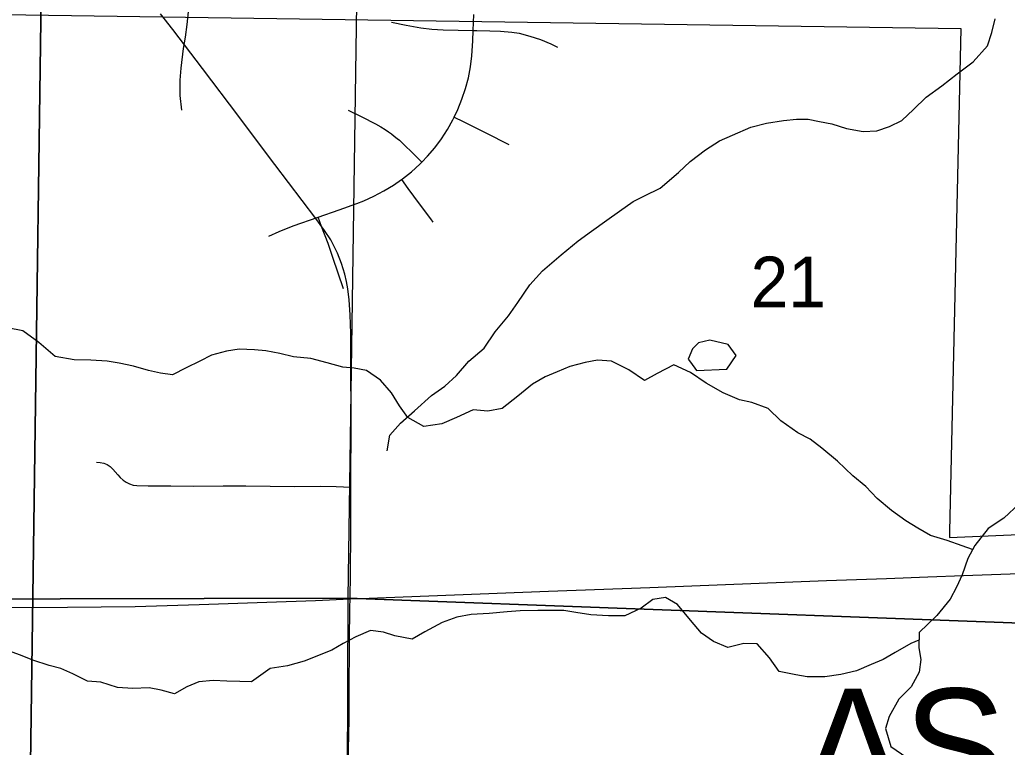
# Model space of a CAD drawing. Extents: x 0 to 34, y 0 to 22.
# Drawn here: x 13.802 to 14.618, y 16.121 to 16.722 of the extents above; entities that cross this region are included whole.
import ezdxf

# ---------------------------------------------------------------- set-up
doc = ezdxf.new("R2010")
doc.units = 0
for name, color, linetype in [('GM_X_City_Street', 7, 'Continuous'), ('GM_X_Corporation', 7, 'Continuous'), ('GM_X_Corporation_Text', 7, 'Continuous'), ('GM_X_County_Road', 7, 'Continuous'), ('GM_X_Minor_Lake', 7, 'Continuous'), ('GM_X_Minor_River', 7, 'Continuous'), ('GM_X_Section', 7, 'Continuous'), ('GM_X_Section_Text', 7, 'Continuous'), ('GM_X_Township_Road', 7, 'Continuous'), ('GM_X_US_Route', 7, 'Continuous'), ('GM_X_US_Shield', 7, 'Continuous')]:
    doc.layers.add(name, color=color, linetype=linetype)

msp = doc.modelspace()

# ---------------------------------------------------------------- linework, layer by layer
at = {"layer": 'GM_X_City_Street'}
for points in [[(14.00777, 16.54329), (14.01626, 16.54725), (14.02787, 16.5517), (14.04841, 16.55898), (14.06582, 16.56515), (14.08044, 16.57018), (14.08615, 16.57244), (14.09453, 16.57631), (14.10266, 16.58071), (14.11057, 16.58552), (14.11719, 16.59005), (14.11819, 16.59074), (14.12541, 16.59649), (14.13229, 16.60267), (14.13405, 16.60447), (14.13873, 16.60927), (14.14469, 16.61632), (14.15021, 16.62372), (14.15522, 16.63147), (14.15974, 16.63953), (14.1608, 16.64173), (14.16374, 16.64785), (14.16721, 16.65641), (14.17011, 16.66518), (14.1725, 16.67411), (14.17426, 16.68316), (14.17535, 16.69232), (14.17613, 16.70464), (14.17649, 16.71323), (14.17705, 16.72633)], [(14.10896, 16.72016), (14.12099, 16.71759), (14.13314, 16.71554), (14.14231, 16.71446), (14.15154, 16.7139), (14.17649, 16.71323)], [(14.17649, 16.71323), (14.1795, 16.71316), (14.1902, 16.7129), (14.19903, 16.71269), (14.20824, 16.71191), (14.21432, 16.7109), (14.22328, 16.70867), (14.23205, 16.70573), (14.24057, 16.70221), (14.24611, 16.69947)], [(14.07319, 16.64743), (14.08448, 16.64184), (14.09568, 16.6362), (14.1002, 16.63354), (14.10374, 16.63145), (14.1066, 16.62947), (14.10886, 16.62789), (14.11128, 16.62599), (14.11376, 16.62404), (14.11553, 16.62247), (14.11843, 16.61989), (14.12738, 16.61105), (14.13405, 16.60447)], [(14.1608, 16.64173), (14.16824, 16.638), (14.18974, 16.62722), (14.2032, 16.62042), (14.20585, 16.61897)], [(14.11719, 16.59005), (14.12259, 16.58269), (14.13184, 16.57008), (14.14117, 16.55746), (14.14302, 16.55491)], [(14.06944, 16.49981), (14.06058, 16.52565), (14.05659, 16.53714), (14.05126, 16.55135), (14.04841, 16.55898)]]:
    msp.add_lwpolyline(points, dxfattribs=at)
at = {"layer": 'GM_X_Corporation'}
msp.add_lwpolyline([(13.2404, 19.74462), (13.2404, 15.59448), (13.24851, 15.59444), (13.24868, 15.6513), (13.24921, 15.72689), (13.56503, 15.72552), (13.57075, 16.24037), (13.58078, 16.72959), (14.57912, 16.71489), (14.56987, 16.29926), (14.56992, 16.29412), (14.62699, 16.29675)], dxfattribs=at)
at = {"layer": 'GM_X_County_Road'}
for points in [[(14.07551, 16.33592), (14.07549, 16.35134), (14.07569, 16.37609), (14.07571, 16.39464), (14.07553, 16.43503), (14.07549, 16.44745), (14.07536, 16.46288), (14.07484, 16.4783), (14.07397, 16.49062), (14.07295, 16.4998), (14.07193, 16.50585), (14.07049, 16.51181), (14.0677, 16.52061), (14.06432, 16.52922), (14.06174, 16.5348), (14.05876, 16.54016), (14.05373, 16.54792), (14.04647, 16.55795), (14.0238, 16.58754), (14.01256, 16.60241), (14.00333, 16.61488), (13.98298, 16.64228), (13.95287, 16.68185), (13.92835, 16.71395), (13.91829, 16.72706)], [(14.07475, 16.24341), (14.07515, 16.26442), (14.07528, 16.2986), (14.07549, 16.32034), (14.07551, 16.33275), (14.07551, 16.33592)], [(14.07242, 15.95), (14.07244, 15.95312), (14.07272, 16.00426), (14.07275, 16.02289), (14.07303, 16.05708), (14.07326, 16.0695), (14.07339, 16.10358), (14.07356, 16.11907), (14.074, 16.1437), (14.07403, 16.14985), (14.07405, 16.156), (14.07398, 16.17134), (14.07401, 16.17752), (14.07417, 16.19611), (14.07426, 16.20852), (14.07462, 16.23649), (14.07475, 16.24341)]]:
    msp.add_lwpolyline(points, dxfattribs=at)
at = {"layer": 'GM_X_Minor_Lake'}
for points in [[(14.36084, 16.43218), (14.38592, 16.43323), (14.39355, 16.44461), (14.38712, 16.45375), (14.37193, 16.45722), (14.36243, 16.45497), (14.35747, 16.45005)], [(14.35747, 16.45005), (14.35393, 16.44163), (14.35589, 16.43903), (14.36084, 16.43218)]]:
    msp.add_lwpolyline(points, dxfattribs=at)
at = {"layer": 'GM_X_Minor_River'}
for points in [[(13.96517, 16.83244), (13.95096, 16.82483), (13.94029, 16.81423), (13.93607, 16.80094), (13.93565, 16.78688), (13.93638, 16.777), (13.93824, 16.76331), (13.94049, 16.7519), (13.9416, 16.7405), (13.94118, 16.72872), (13.94001, 16.71808), (13.93846, 16.70783), (13.93692, 16.69833), (13.93497, 16.682), (13.93418, 16.67212), (13.93414, 16.65958), (13.93563, 16.64741)], [(14.10539, 16.36598), (14.10771, 16.37889), (14.11647, 16.38874), (14.1279, 16.39897), (14.14199, 16.41146), (14.15303, 16.4194), (14.16255, 16.42811), (14.17284, 16.43985), (14.18541, 16.45083), (14.19457, 16.46409), (14.20562, 16.47736), (14.21325, 16.48835), (14.22317, 16.50314), (14.23384, 16.5145), (14.24907, 16.52775), (14.26316, 16.53948), (14.2742, 16.54742), (14.28676, 16.5565), (14.29742, 16.56406), (14.30846, 16.572), (14.31797, 16.57653), (14.33091, 16.58295), (14.34614, 16.59582), (14.35566, 16.6049), (14.36823, 16.61474), (14.38003, 16.62192), (14.39067, 16.62682), (14.40589, 16.63323), (14.41882, 16.6366), (14.43288, 16.63883), (14.44352, 16.63994), (14.45301, 16.6399), (14.46251, 16.63797), (14.47276, 16.63603), (14.4849, 16.63219), (14.49857, 16.62986), (14.50997, 16.6302), (14.52024, 16.63397), (14.53051, 16.63887), (14.54003, 16.64796), (14.5507, 16.65818), (14.56364, 16.66764), (14.57621, 16.67747), (14.58953, 16.68731), (14.60134, 16.70057), (14.60479, 16.71158), (14.60749, 16.72297)], [(14.58883, 16.28425), (14.58039, 16.28739), (14.56787, 16.29161), (14.5542, 16.29584), (14.54358, 16.30196), (14.53372, 16.30807), (14.52197, 16.31647), (14.51022, 16.32639), (14.50075, 16.33631), (14.49014, 16.34509), (14.47726, 16.35729), (14.46437, 16.36798), (14.45489, 16.37561), (14.44465, 16.38059), (14.43062, 16.39051), (14.42002, 16.40081), (14.40673, 16.4058), (14.39648, 16.40812), (14.38282, 16.41386), (14.36879, 16.42189), (14.3559, 16.43068), (14.34224, 16.4368), (14.32854, 16.42963), (14.31789, 16.42397), (14.305, 16.43275), (14.29058, 16.44002), (14.27918, 16.44082), (14.26892, 16.43896), (14.25638, 16.43558), (14.24572, 16.43106), (14.23584, 16.42691), (14.22556, 16.42087), (14.21338, 16.41103), (14.20043, 16.40082), (14.18864, 16.39858), (14.17649, 16.39976), (14.1628, 16.39335), (14.15062, 16.38807), (14.1358, 16.38584), (14.12253, 16.39349), (14.11571, 16.40301), (14.10891, 16.41367), (14.09982, 16.42435), (14.08845, 16.43237), (14.07819, 16.4343), (14.0687, 16.4351), (14.05579, 16.43856), (14.0425, 16.44203), (14.02807, 16.4436), (14.01668, 16.4463), (14.00529, 16.44862), (13.9958, 16.44941), (13.98326, 16.44983), (13.97262, 16.44835), (13.96045, 16.44497), (13.95056, 16.44007), (13.93953, 16.4344), (13.92812, 16.42874), (13.91824, 16.42992), (13.90837, 16.43223), (13.89584, 16.4357), (13.88407, 16.4384), (13.8742, 16.43995), (13.86053, 16.44076), (13.84685, 16.44119), (13.83128, 16.4439), (13.81764, 16.45535), (13.80437, 16.4649), (13.79184, 16.4676)], [(14.6276, 16.32219), (14.61465, 16.31007), (14.60171, 16.30176), (14.59065, 16.28773), (14.58492, 16.27673), (14.58032, 16.26345), (14.57573, 16.2532), (14.57039, 16.24334), (14.55933, 16.2297), (14.54485, 16.21569), (14.54444, 16.20315), (14.54631, 16.19326), (14.54476, 16.18301), (14.53827, 16.17087), (14.52798, 16.16065), (14.51996, 16.14623), (14.51689, 16.13636), (14.52141, 16.12153), (14.53468, 16.11236)], [(14.54465, 16.20949), (14.53799, 16.20659), (14.52505, 16.19904), (14.51516, 16.19337), (14.50527, 16.18922), (14.4931, 16.18395), (14.48017, 16.18095), (14.46687, 16.1791), (14.45243, 16.17915), (14.44294, 16.1807), (14.42927, 16.18341), (14.42132, 16.19484), (14.4111, 16.20627), (14.40008, 16.20669), (14.38678, 16.20332), (14.37501, 16.2083), (14.36516, 16.21517), (14.35607, 16.22585), (14.34509, 16.2388), (14.33523, 16.24454), (14.32497, 16.24305), (14.31507, 16.23587), (14.30175, 16.22945), (14.28808, 16.2295), (14.27364, 16.23031), (14.26111, 16.23226), (14.25124, 16.23381), (14.22996, 16.23388), (14.21514, 16.23356), (14.20451, 16.23283), (14.18969, 16.23137), (14.17487, 16.23066), (14.16308, 16.22842), (14.15091, 16.2239), (14.13646, 16.21635), (14.12618, 16.2103), (14.11175, 16.21301), (14.10226, 16.21609), (14.09163, 16.21727), (14.07946, 16.21199), (14.06919, 16.2067), (14.05967, 16.20104), (14.03685, 16.19199), (14.02316, 16.18824), (14.00872, 16.18601), (13.99349, 16.17505), (13.98362, 16.17508), (13.97298, 16.1755), (13.96159, 16.17592), (13.9498, 16.17482), (13.93992, 16.17067), (13.92964, 16.16501), (13.91863, 16.16808), (13.90876, 16.17002), (13.89546, 16.1693), (13.88255, 16.17011), (13.86889, 16.17472), (13.85787, 16.17551), (13.84573, 16.18164), (13.83587, 16.18585), (13.82638, 16.18855), (13.81271, 16.19277), (13.80247, 16.19699), (13.78881, 16.20198)]]:
    msp.add_lwpolyline(points, dxfattribs=at)
at = {"layer": 'GM_X_Section'}
for points in [[(14.08752, 17.22638), (15.0949, 17.21752), (15.08073, 16.20673), (14.07331, 16.24402)], [(12.81671, 17.06719), (13.82408, 17.05834), (13.80991, 16.04754), (12.80249, 16.08483)], [(13.82408, 17.05834), (14.82918, 17.05022), (14.8169, 16.03602), (13.80991, 16.04754)], [(14.07331, 16.24402), (15.08073, 16.20673), (15.0711, 15.20088), (14.06942, 15.21356)]]:
    msp.add_lwpolyline(points, close=True, dxfattribs=at)
at = {"layer": 'GM_X_Township_Road'}
msp.add_lwpolyline([(13.86537, 16.35652), (13.86839, 16.35616), (13.87134, 16.35564), (13.8741, 16.35456), (13.87662, 16.3529), (13.87882, 16.35069), (13.88284, 16.34595), (13.88501, 16.34374), (13.88739, 16.34174), (13.88993, 16.33995), (13.89266, 16.33845), (13.89558, 16.33748), (13.89865, 16.33713), (13.90794, 16.33681), (13.9266, 16.33688), (13.94523, 16.33673), (13.97, 16.33702), (13.98855, 16.33684), (14.02898, 16.3364), (14.05076, 16.33658), (14.0632, 16.33628), (14.0694, 16.3361), (14.07551, 16.33592)], dxfattribs=at)
at = {"layer": 'GM_X_US_Route'}
msp.add_lwpolyline([(13.57097, 16.23818), (13.69218, 16.23726), (13.73566, 16.23682), (13.81333, 16.23636), (13.89722, 16.23708), (13.95001, 16.23874), (14.00589, 16.2409), (14.04623, 16.24227), (14.07475, 16.24341), (14.08347, 16.24376), (14.23861, 16.24975), (14.32238, 16.25285), (14.46821, 16.25856), (14.51787, 16.26046), (14.55201, 16.26183), (14.58153, 16.26285), (14.67417, 16.26609)], dxfattribs=at)
at = {"layer": 'GM_X_US_Shield'}
for points in [[(13.2404, 17.23459), (13.2404, 16.24226), (14.07331, 16.24402), (14.08752, 17.22638)], [(13.2404, 16.24226), (13.2404, 15.22087), (14.06942, 15.21356), (14.07331, 16.24402)]]:
    msp.add_lwpolyline(points, close=True, dxfattribs=at)

# ---------------------------------------------------------------- texts
at = {"layer": 'GM_X_Corporation_Text'}
msp.add_text('ASHLAND', height=0.094697, rotation=0.00001, dxfattribs=at).set_placement((14.44762, 16.07458))
at = {"layer": 'GM_X_Section_Text'}
msp.add_text('21', height=0.041856, rotation=0.00001, dxfattribs=at).set_placement((14.40556, 16.48453))

doc.saveas('drawing.dxf')
